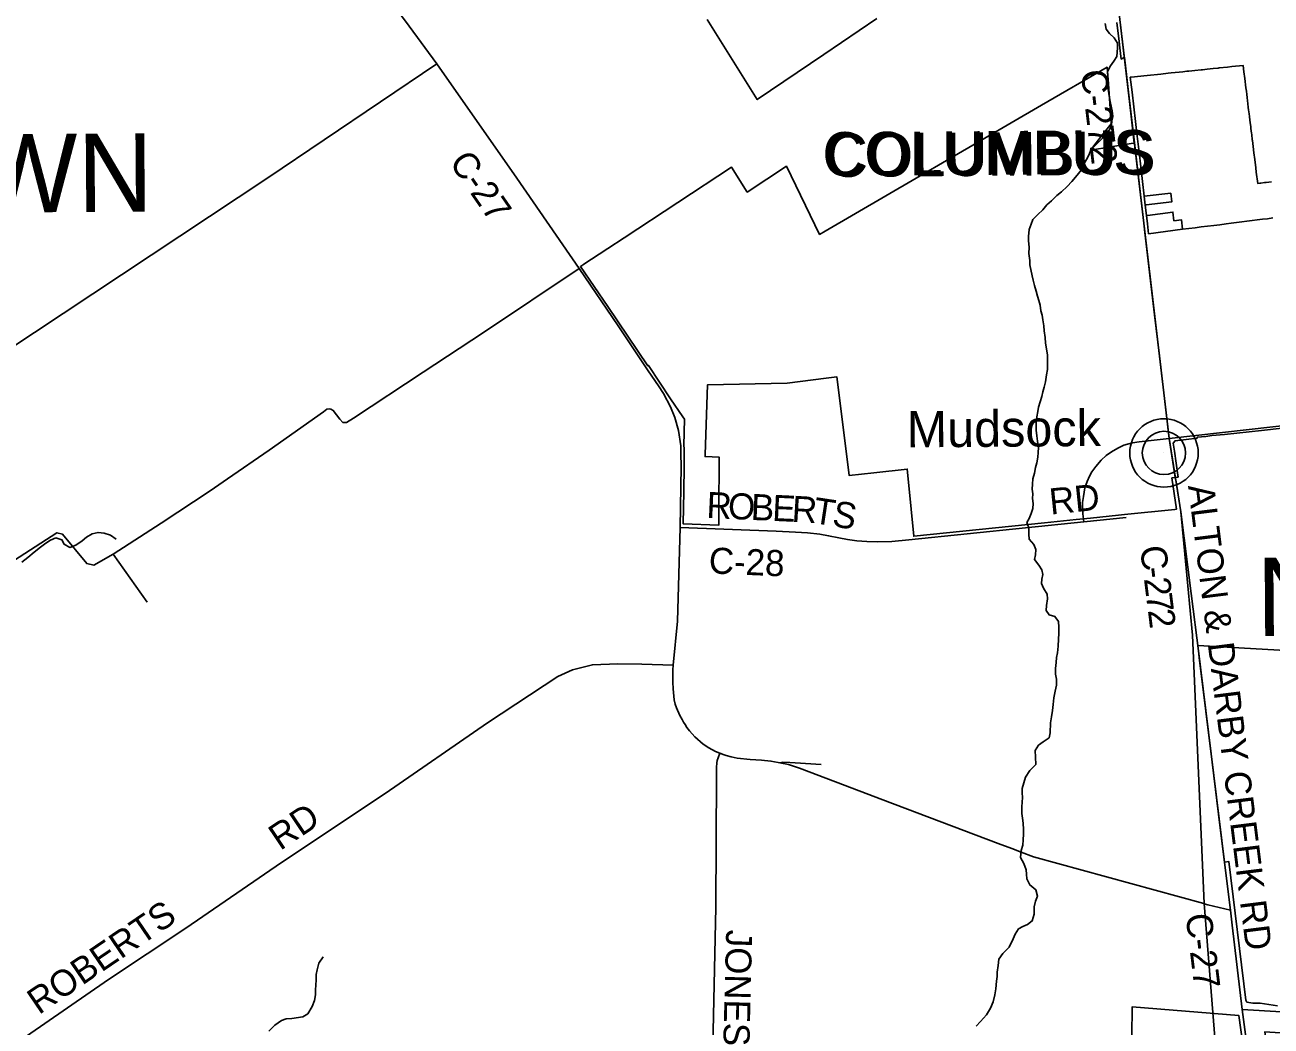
# Model space of a CAD drawing. Extents: x 114843 to 284848, y 317643 to 566895.
# Drawn here: x 141921 to 156246, y 394917 to 406424 of the extents above; entities that cross this region are included whole.
import ezdxf

# ---------------------------------------------------------------- set-up
doc = ezdxf.new("R2010")
doc.units = 0
for name, color, linetype in [('GM_X_Corporation', 7, 'Continuous'), ('GM_X_Corporation_Text', 7, 'Continuous'), ('GM_X_County_Road', 7, 'Continuous'), ('GM_X_County_Road_Text', 7, 'Continuous'), ('GM_X_Minor_River', 7, 'Continuous'), ('GM_X_Township', 7, 'Continuous'), ('GM_X_Township_Road', 7, 'Continuous'), ('GM_X_Township_Text', 7, 'Continuous'), ('GM_X_Unincorporated', 7, 'Continuous'), ('GM_X_Unincorporated_Location', 7, 'Continuous'), ('GM_X_Unincorporated_Text', 7, 'Continuous')]:
    doc.layers.add(name, color=color, linetype=linetype)

msp = doc.modelspace()

# ---------------------------------------------------------------- linework, layer by layer
at = {"layer": 'GM_X_Corporation'}
for points in [[(156374, 401790), (156135, 401761), (155710, 401718), (155565, 401703), (155496, 401695), (155396, 401684), (155395, 401674), (155142, 401645), (155121, 401618), (155135, 401524), (155176, 401248), (155179, 401229), (155169, 401227), (155106, 401217), (155158, 400857), (155141, 400856), (154560, 400797), (154491, 400789), (154171, 400756), (154007, 400740), (153643, 400702), (152138, 400547), (152078, 401170), (152063, 401319), (151681, 401276), (151396, 401245), (151364, 401496), (151255, 402379), (151131, 402364), (150683, 402308), (149769, 402289), (149740, 401485), (149739, 401462), (149902, 401455), (149898, 400826), (149897, 400673), (149486, 400690), (149494, 401060), (149500, 401348), (149500, 401471), (149500, 401483), (149501, 401519), (149500, 401554), (149495, 401589), (149502, 401891), (149484, 401918), (149343, 402127), (149090, 402511), (149082, 402505), (148621, 403186), (148306, 403646), (148327, 403659), (148335, 403665), (148620, 403856), (148808, 403978), (150044, 404789), (150225, 404503), (150674, 404800), (151056, 404016), (151119, 404053), (153608, 405500), (154363, 405938), (154376, 405747), (154391, 405519), (154406, 405298), (154406, 405289), (154301, 405152), (154171, 404985), (154636, 405062), (154674, 405065), (154589, 405818), (154561, 406052), (154523, 406031), (154507, 406160), (154499, 406235), (154474, 406450)], [(151714, 406499), (151104, 406084), (150340, 405565), (149765, 406485)], [(156251, 404621), (156190, 404614), (156171, 404612), (156130, 404607), (156115, 404606), (156092, 404603), (156076, 404732), (156070, 404782), (156058, 404877), (156049, 404952), (156040, 405026), (156031, 405095), (156030, 405104), (156023, 405164), (156021, 405179), (156014, 405234), (156012, 405253), (156005, 405303), (156003, 405328), (155997, 405373), (155993, 405402), (155988, 405447), (155984, 405476), (155979, 405522), (155975, 405551), (155970, 405591), (155966, 405625), (155962, 405661), (155957, 405700), (155952, 405735), (155948, 405774), (155943, 405810), (155934, 405884), (155925, 405959), (155796, 405945), (155746, 405940), (155650, 405930), (155637, 405928), (155581, 405922), (155547, 405919), (155511, 405915), (155457, 405909), (155442, 405908), (155369, 405900), (155302, 405893), (155278, 405891), (155233, 405886), (155189, 405881), (155099, 405872), (155064, 405868), (154980, 405859), (154822, 405843), (154638, 405823), (154628, 405822), (154648, 405652), (154668, 405482), (154688, 405313), (154707, 405144), (154729, 404960), (154748, 404791), (154768, 404623), (154788, 404454), (154799, 404354), (154813, 404234), (154825, 404136), (154838, 404023), (155229, 404075), (155301, 404084), (155373, 404093), (155444, 404102), (155516, 404111), (155587, 404119), (155658, 404128), (155730, 404137), (155789, 404145), (155849, 404152), (155909, 404160), (155968, 404167), (156028, 404175), (156087, 404182), (156118, 404186), (156147, 404190), (156206, 404197), (156266, 404205)], [(156266, 404205), (156206, 404197), (156147, 404190), (156118, 404186), (156087, 404182), (156028, 404175), (155968, 404167), (155909, 404160), (155849, 404152), (155789, 404145), (155730, 404137), (155658, 404128), (155587, 404119), (155516, 404111), (155444, 404102), (155373, 404093), (155301, 404084), (155229, 404075), (155215, 404184), (155130, 404173), (155118, 404272), (154824, 404235), (154813, 404234), (154799, 404354), (154810, 404356), (155104, 404390), (155093, 404489), (154788, 404454), (154768, 404623), (154748, 404791), (154729, 404960), (154707, 405144), (154688, 405313), (154668, 405482), (154648, 405652), (154628, 405822), (154638, 405823), (154822, 405843), (154980, 405859), (155064, 405868), (155099, 405872), (155189, 405881), (155233, 405886), (155278, 405891), (155302, 405893), (155369, 405900), (155442, 405908), (155457, 405909), (155511, 405915), (155547, 405919), (155581, 405922), (155637, 405928), (155650, 405930), (155746, 405940), (155796, 405945), (155925, 405959), (155934, 405884), (155943, 405810), (155948, 405774), (155952, 405735), (155957, 405700), (155962, 405661), (155966, 405625), (155970, 405591), (155975, 405551), (155979, 405522), (155984, 405476), (155988, 405447), (155993, 405402), (155997, 405373), (156003, 405328), (156005, 405303), (156012, 405253), (156014, 405234), (156021, 405179), (156023, 405164), (156030, 405104), (156031, 405095), (156040, 405026), (156049, 404952), (156058, 404877), (156070, 404782), (156076, 404732), (156092, 404603), (156115, 404606), (156130, 404607), (156171, 404612), (156190, 404614), (156251, 404621)], [(156320, 395150), (156119, 395180), (156037, 395179), (155968, 395193), (155955, 395216), (155761, 396808), (155711, 396801), (155405, 399293), (157889, 399151)], [(156403, 393007), (156238, 393303), (156172, 393535), (156111, 393928), (156094, 394044), (154638, 394127), (154649, 395136), (155876, 395037), (155916, 394737), (155760, 394714), (155826, 394237), (156067, 394269), (156077, 394183), (156261, 394205), (156176, 394852), (157241, 394782)]]:
    msp.add_lwpolyline(points, dxfattribs=at)
at = {"layer": 'GM_X_County_Road'}
for p, q in [((154678, 405038), (154560, 406037)), ((154783, 404144), (154678, 405038)), ((154796, 404039), (154783, 404144)), ((154907, 403092), (154796, 404039)), ((154963, 402619), (154907, 403092)), ((155074, 401672), (154963, 402619)), ((155074, 401672), (157170, 401908)), ((155149, 401201), (155074, 401672)), ((149371, 399064), (149370, 399010)), ((155519, 396312), (155778, 396249)), ((156022, 394284), (155915, 395108))]:
    msp.add_line(p, q, dxfattribs=at)
for points in [[(154560, 406037), (154484, 406679), (154393, 407448), (154324, 408053), (154293, 408321), (154212, 409032)], [(146002, 406866), (146338, 406411), (146657, 405975)], [(136594, 399866), (137829, 400712), (141179, 402948), (141215, 402966), (141241, 402968), (141261, 402964), (141281, 402952), (141313, 402914), (141487, 402621), (141509, 402587), (141529, 402577), (141560, 402581), (141690, 402661), (144713, 404666), (146657, 405975)], [(146657, 405975), (147574, 404663), (148291, 403624), (148740, 402966), (149084, 402449), (149204, 402275)], [(149204, 402275), (149263, 402188), (149341, 402035), (149391, 401912), (149434, 401762), (149459, 401587), (149462, 401497), (149464, 401350), (149455, 400647)], [(154094, 400712), (154083, 400804), (154079, 400883), (154080, 400936), (154088, 401004), (154096, 401054), (154106, 401102), (154132, 401177), (154157, 401236), (154184, 401286), (154231, 401350), (154291, 401420), (154351, 401474), (154412, 401519), (154486, 401559), (154554, 401593), (154653, 401621), (154728, 401632), (155074, 401672)], [(155415, 399200), (155326, 399887), (155208, 400826), (155150, 401196), (155149, 401201)], [(149455, 400647), (150556, 400605), (150778, 400594), (150915, 400585), (151057, 400570), (151160, 400552), (151278, 400529), (151378, 400511), (151485, 400494), (151600, 400486), (151722, 400483), (151887, 400488), (152081, 400507), (154094, 400712)], [(149455, 400647), (149422, 399570), (149371, 399064)], [(155778, 396249), (155660, 397197), (155570, 397952), (155421, 399153), (155416, 399195), (155415, 399200)], [(141938, 394801), (142880, 395451), (143771, 396044), (144872, 396798), (146060, 397590), (147238, 398401), (148047, 398936), (148215, 399013), (148445, 399069), (148738, 399081), (149011, 399078), (149371, 399064)], [(149370, 399010), (149369, 398940), (149368, 398870), (149372, 398792), (149386, 398668), (149396, 398617), (149412, 398575), (149450, 398487), (149475, 398440), (149491, 398411), (149509, 398383), (149531, 398350), (149561, 398310), (149591, 398275), (149622, 398242), (149719, 398156), (149781, 398116), (149859, 398073), (149910, 398052), (149959, 398034)], [(149871, 397798), (149872, 397887), (149874, 397943), (149879, 397969), (149891, 397999), (149910, 398052)], [(149959, 398034), (149983, 398025), (150038, 398011), (150109, 397998), (150257, 397981), (150390, 397973), (150496, 397962), (150578, 397948), (150599, 397944), (150700, 397922), (150826, 397881), (151240, 397723), (151784, 397517)], [(149818, 394242), (149821, 394327), (149865, 396285), (149871, 397798)], [(151784, 397517), (153110, 397015), (153266, 396956), (153372, 396915), (153515, 396861), (155472, 396324)], [(155472, 396324), (155477, 396322), (155519, 396312)], [(155778, 396249), (155799, 396076), (155915, 395108)], [(155915, 395108), (157592, 395009), (157754, 394998), (157869, 394981), (157953, 394957)]]:
    msp.add_lwpolyline(points, dxfattribs=at)
at = {"layer": 'GM_X_Minor_River'}
for points in [[(154340, 406439), (154349, 406377), (154389, 406326), (154443, 406276), (154480, 406213), (154482, 406159), (154471, 406061), (154439, 406007), (154401, 405955), (154364, 405887), (154370, 405831), (154364, 405771), (154365, 405713), (154379, 405661), (154385, 405610), (154396, 405544), (154406, 405490), (154420, 405438), (154425, 405370), (154417, 405320), (154411, 405269), (154387, 405217), (154340, 405154), (154175, 404990), (154155, 404936), (154123, 404878), (154088, 404818), (154064, 404754), (154018, 404696), (153957, 404625), (153901, 404567), (153836, 404507), (153784, 404463), (153722, 404402), (153670, 404356), (153621, 404298), (153563, 404244)], [(153563, 404244), (153509, 404186), (153488, 404132), (153464, 404072), (153456, 403994), (153457, 403942), (153465, 403868), (153462, 403796), (153474, 403715), (153472, 403665), (153499, 403541), (153513, 403489), (153526, 403430), (153546, 403364), (153562, 403306), (153577, 403256), (153591, 403203), (153601, 403139), (153616, 403089), (153622, 403033), (153632, 402966), (153637, 402908), (153649, 402830), (153654, 402768), (153664, 402702), (153674, 402627), (153675, 402571), (153675, 402463), (153666, 402401), (153652, 402321), (153638, 402261), (153621, 402207), (153611, 402155), (153591, 402093), (153574, 402032), (153564, 401980), (153554, 401918), (153545, 401842), (153547, 401768), (153554, 401700), (153562, 401640), (153574, 401567), (153569, 401509), (153565, 401455), (153555, 401389), (153536, 401337), (153528, 401273), (153508, 401207), (153505, 401147), (153501, 401087), (153507, 401036), (153502, 400980), (153510, 400922), (153506, 400864), (153489, 400808), (153467, 400752), (153437, 400704)], [(153437, 400704), (153463, 400643), (153463, 400569), (153464, 400515), (153518, 400451), (153542, 400396), (153536, 400332), (153527, 400278), (153575, 400214), (153609, 400162), (153621, 400106), (153610, 400054), (153608, 400002), (153628, 399949), (153672, 399881), (153677, 399827), (153663, 399751), (153661, 399693), (153694, 399643), (153762, 399624), (153804, 399566), (153808, 399500), (153808, 399428), (153803, 399362), (153797, 399282), (153789, 399208), (153780, 399152), (153774, 399094), (153768, 399026), (153769, 398961), (153781, 398905), (153779, 398835), (153765, 398765), (153748, 398689), (153742, 398613), (153734, 398543), (153721, 398471), (153709, 398401), (153708, 398289), (153694, 398231), (153626, 398183), (153574, 398145), (153534, 398085), (153537, 398007), (153541, 397925), (153471, 397853), (153424, 397777), (153384, 397649), (153385, 397597), (153387, 397543), (153379, 397435), (153380, 397359), (153388, 397305), (153396, 397249), (153400, 397177), (153399, 397124), (153397, 397056), (153391, 396996), (153374, 396934), (153366, 396856), (153404, 396784), (153429, 396714), (153433, 396664), (153437, 396610), (153473, 396539), (153540, 396483), (153560, 396411), (153538, 396353), (153524, 396289), (153521, 396203), (153499, 396125), (153447, 396085), (153393, 396061), (153342, 396033), (153306, 395975), (153282, 395919), (153234, 395825), (153163, 395750), (153115, 395686), (153107, 395614), (153096, 395538), (153096, 395485), (153090, 395433), (153081, 395345), (153071, 395275), (153053, 395195), (153022, 395123), (152974, 395047), (152904, 394970), (152855, 394914)], [(142277, 400530), (142345, 400504), (142372, 400454), (142436, 400418), (142506, 400445), (142579, 400493), (142629, 400535), (142695, 400575), (142761, 400591), (142833, 400584), (142903, 400558), (142969, 400514)], [(141887, 400249), (141956, 400301), (142028, 400365), (142098, 400423), (142160, 400469), (142215, 400501), (142277, 400530)], [(144726, 394857), (144792, 394929), (144871, 394981), (144925, 394999), (144989, 395005), (145115, 395022), (145171, 395056), (145223, 395140), (145248, 395210), (145260, 395274), (145262, 395332), (145266, 395386), (145267, 395450), (145269, 395510), (145279, 395564), (145300, 395638), (145350, 395712)]]:
    msp.add_lwpolyline(points, dxfattribs=at)
at = {"layer": 'GM_X_Township'}
for points in [[(156282, 393022), (156177, 393034), (155771, 393056), (155656, 394063), (155476, 396325), (155344, 399409), (155207, 400829), (155073, 401675), (154483, 406682), (154391, 407451), (154323, 408056), (154211, 409035), (153975, 411005), (153920, 411510), (153740, 412913), (152854, 420299)], [(152854, 420299), (153740, 412913), (153920, 411510), (153975, 411005), (154211, 409035), (154323, 408056), (154391, 407451), (154483, 406682), (155073, 401675), (155207, 400829), (155344, 399409), (155476, 396325), (155656, 394063)]]:
    msp.add_lwpolyline(points, dxfattribs=at)
at = {"layer": 'GM_X_Township_Road'}
for p, q in [((154094, 400712), (154579, 400762)), ((142935, 400339), (143325, 399791))]:
    msp.add_line(p, q, dxfattribs=at)
for points in [[(141483, 400068), (142288, 400587), (142354, 400569), (142631, 400233), (142713, 400213), (142935, 400339), (143486, 400698), (144049, 401067), (144250, 401206), (144729, 401537), (145352, 401977), (145390, 402009), (145418, 402013), (145438, 402009), (145466, 401993), (145540, 401891), (145574, 401855), (145590, 401855), (145618, 401855), (145699, 401903), (146499, 402433), (147192, 402890), (148291, 403624)], [(150599, 397944), (150635, 397952), (150715, 397947), (150775, 397944), (151074, 397924)]]:
    msp.add_lwpolyline(points, dxfattribs=at)
at = {"layer": 'GM_X_Unincorporated'}
for radius in [393, 249]:
    msp.add_circle((155015, 401504), radius, dxfattribs=at)
at = {"layer": 'GM_X_Unincorporated_Location'}
msp.add_line((155015, 401504), (155015, 401504), dxfattribs=at)

# ---------------------------------------------------------------- texts
at = {"layer": 'GM_X_Corporation_Text'}
for p in [(151089, 404687), (151090, 404690), (151094, 404690), (151131, 404676)]:
    msp.add_text('COLUMBUS', height=500, rotation=0.4121, dxfattribs=at).set_placement(p)
at = {"layer": 'GM_X_County_Road_Text'}
for s, height, rotation, p in [('C-272', 300, 276.7525, (154058, 405894)), ('C-27', 300, 304.6729, (146791, 404845)), ('RD', 300, 5.8768, (153712, 400795)), ('ALTON & DARBY CREEK RD', 300.01, 277.122, (155291, 401126)), ('R', 300, 357.3858, (149751, 400758)), ('O', 300, 357.3834, (149998, 400747)), ('B', 300, 357.3857, (150261, 400735)), ('E', 300, 357.3678, (150507, 400724)), ('R', 300, 356.5647, (150730, 400714)), ('T', 300, 351.3749, (150969, 400700)), ('S', 300, 349.9143, (151189, 400666)), ('C-28', 300, 357.6696, (149778, 400120)), ('C', 300, 277.1233, (154738, 400423)), ('-', 300, 277.1186, (154768, 400181)), ('2', 300, 277.1105, (154784, 400059)), ('7', 300, 277.1028, (154806, 399878)), ('2', 300, 277.0971, (154829, 399696)), ('RD', 300, 33.8281, (144855, 396928)), ('ROBERTS', 300, 34.2286, (142081, 395041)), ('C-27', 300, 276.9009, (155262, 396196)), ('JONES', 300, 268.5793, (149982, 396027))]:
    msp.add_text(s, height=height, rotation=rotation, dxfattribs=at).set_placement(p)
at = {"layer": 'GM_X_Township_Text'}
for s, rotation, p in [('BROWN', 0.4117, (138784, 404247)), ('NORWICH', 0.4122, (156080, 399400))]:
    msp.add_text(s, height=900, rotation=rotation, dxfattribs=at).set_placement(p)
at = {"layer": 'GM_X_Unincorporated_Text'}
msp.add_text('Mudsock', height=417, rotation=0.4121, dxfattribs=at).set_placement((152059, 401568))

doc.saveas('drawing.dxf')
